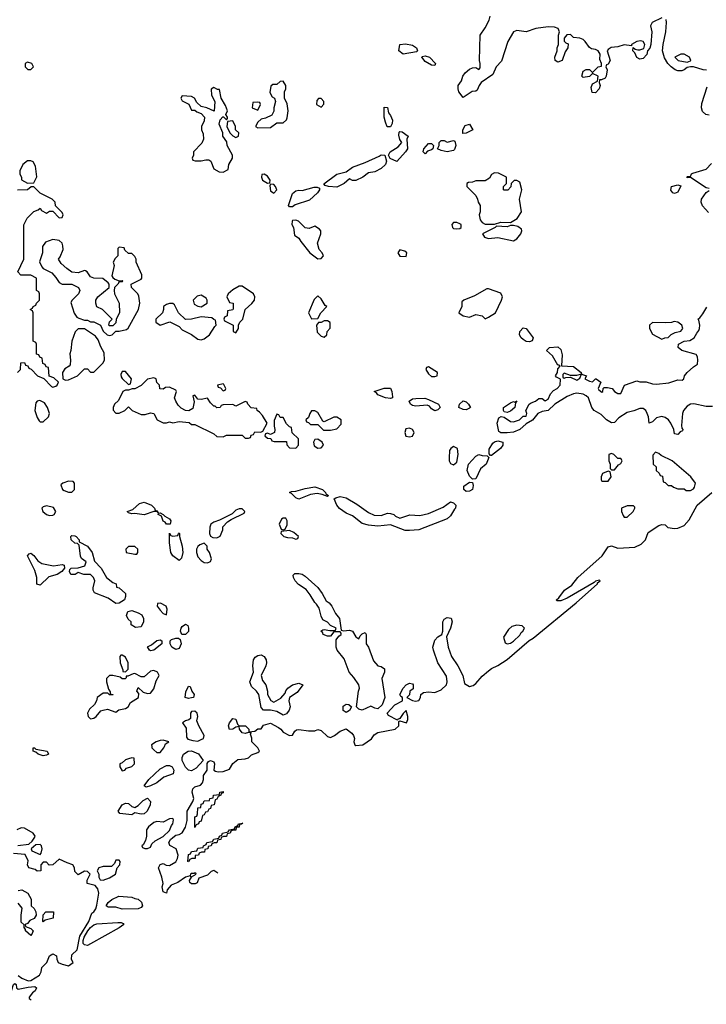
# Model space of a CAD drawing. Header units: inches. Extents: x 2601682 to 2755810, y 449311 to 584050.
# Tile 303 of 505: x 2700160 to 2704511, y 478365 to 484608. Entities that reach past the tile are written whole.
import ezdxf

# ---------------------------------------------------------------- set-up
doc = ezdxf.new("R2010")
doc.units = ezdxf.units.IN
doc.header["$MEASUREMENT"] = 0
doc.layers.add('C7407', color=7, linetype='Continuous')
doc.layers.add('C7408', color=7, linetype='Continuous')

msp = doc.modelspace()

# ---------------------------------------------------------------- linework, layer by layer
at = {"layer": 'C7407', "color": 2}
for points, elevation in [([(2700310, 479941.2), (2700278, 479950), (2700263.1, 479963.1), (2700246, 479970), (2700246, 479990), (2700254, 479990), (2700262, 479982), (2700334, 479970), (2700342, 479950), (2700330, 479944)], 2), ([(2700870, 479928), (2700850, 479922), (2700830, 479914), (2700810, 479895.3), (2700794, 479890), (2700794, 479870), (2700810, 479844.7), (2700826, 479850), (2700838, 479862), (2700870, 479872), (2700888, 479890), (2700886, 479926)], 6), ([(2701250, 479845.2), (2701229.2, 479849.2), (2701210, 479868), (2701189.4, 479910), (2701189.5, 479930), (2701199.3, 479950), (2701228.7, 479970), (2701250, 479972.4), (2701293.4, 479953.4), (2701322, 479910), (2701278, 479862)], 2), ([(2700962, 479742), (2700948, 479750), (2700979, 479790), (2701050, 479857.3), (2701090, 479878), (2701110, 479878), (2701126, 479870), (2701136, 479850), (2701133, 479827), (2701074.4, 479805.6), (2701030, 479769.3), (2700990, 479749)], 2), ([(2701270, 479486), (2701270, 479554), (2701282, 479558), (2701287.3, 479572.7), (2701290, 479611), (2701308, 479612), (2701310, 479634), (2701322, 479638), (2701330, 479654), (2701362, 479658), (2701366, 479670), (2701386, 479674), (2701388, 479690), (2701426, 479694), (2701428, 479710), (2701450, 479714), (2701450, 479706), (2701438, 479702), (2701434, 479690), (2701418, 479682), (2701410, 479666), (2701398, 479662), (2701392, 479630), (2701374, 479626), (2701370, 479606), (2701358, 479602), (2701350, 479586), (2701338, 479582), (2701330, 479566), (2701318, 479562), (2701310, 479526), (2701298, 479522), (2701294, 479510), (2701278, 479502)], -2), ([(2700930, 479569.6), (2700890, 479578), (2700870, 479566.6), (2700794.6, 479574.6), (2700784, 479590), (2700809.3, 479630), (2700830, 479640.7), (2700850, 479638), (2700870, 479618), (2700890, 479612), (2700910, 479624.7), (2700943.2, 479656.8), (2700970, 479671), (2700990, 479651.3), (2700987.7, 479630), (2700967.3, 479590), (2700950, 479572.7)], 2), ([(2701130, 479542), (2701110, 479541.2), (2701070, 479519), (2701030, 479524), (2701010, 479517.2), (2700976, 479490), (2700964.7, 479470), (2700964.7, 479430), (2700956.9, 479403.1), (2700943.6, 479376.4), (2700934, 479370), (2700938, 479358), (2700952.7, 479352.7), (2700970, 479352), (2700990, 479362), (2700998, 479382), (2701018, 479402), (2701070, 479428.2), (2701110, 479466), (2701122, 479498), (2701131.3, 479510), (2701134.8, 479534.8)], 6), ([(2701230, 479268), (2701226, 479270), (2701230, 479314), (2701242, 479318), (2701250, 479334), (2701282, 479338), (2701290, 479354), (2701322, 479358), (2701326, 479370), (2701342, 479378), (2701346, 479390), (2701382, 479398), (2701390, 479412), (2701422, 479418), (2701426, 479430), (2701442, 479438), (2701446, 479450), (2701482, 479458), (2701490, 479472), (2701522, 479478), (2701526, 479490), (2701542, 479498), (2701546, 479510), (2701574, 479514), (2701566, 479506), (2701554, 479506), (2701550, 479488.7), (2701532.7, 479487.3), (2701530, 479469), (2701511.6, 479468.4), (2701498, 479462), (2701494, 479450), (2701474, 479446), (2701470, 479428.7), (2701452, 479428), (2701438, 479422), (2701434, 479410), (2701414, 479406), (2701410, 479388.7), (2701392, 479388), (2701378, 479382), (2701374, 479370), (2701354, 479366), (2701352, 479350), (2701332.7, 479347.3), (2701331.3, 479330), (2701311.6, 479328.4), (2701298, 479322), (2701294, 479310), (2701272.7, 479307.3), (2701271.3, 479290), (2701251.6, 479288.4), (2701238, 479282)], -2), ([(2700290, 479378), (2700263.6, 479376.4), (2700234, 479350), (2700238, 479338), (2700290, 479314), (2700296.4, 479323.6), (2700302, 479350), (2700298, 479370)], 6), ([(2700790, 479278), (2700770, 479278), (2700762, 479258), (2700742, 479238), (2700690, 479239), (2700662, 479230), (2700652, 479210), (2700662, 479190), (2700662, 479170), (2700670, 479154), (2700690, 479152), (2700730, 479166), (2700768, 479190), (2700778, 479230), (2700795.3, 479250), (2700798, 479270)], 6), ([(2700810, 478968.4), (2700770, 478981.6), (2700721.4, 478981.4), (2700708.3, 478990), (2700720.5, 479010), (2700745.1, 479030), (2700789, 479050), (2700870, 479044.9), (2700890, 479034.9), (2700912, 479032), (2700933.1, 479013.1), (2700939.3, 478990), (2700930, 478978), (2700910, 478969.7)], 2), ([(2700310, 478888), (2700306, 478890), (2700308.4, 478931.6), (2700326, 478950), (2700374, 478950), (2700372, 478910), (2700322, 478898)], 6), ([(2700590, 478738), (2700570, 478740.9), (2700562.5, 478750), (2700563, 478770), (2700568.6, 478790), (2700592.3, 478830), (2700610, 478852.3), (2700630, 478868.4), (2700650, 478874.4), (2700783.1, 478883.1), (2700802.5, 478882.5), (2700816.7, 478876.7), (2700820.7, 478870), (2700790.6, 478850), (2700610, 478748.2)], 2)]:
    msp.add_lwpolyline(points, close=True, dxfattribs=dict(at, elevation=elevation))
for points, elevation in [([(2700997, 480000), (2700998, 479990), (2701010, 479978), (2701030, 479962), (2701050, 479962), (2701074, 479990), (2701077.9, 480000)], 6), ([(2701416.7, 479196.7), (2701390, 479212.7), (2701372.7, 479207.3), (2701350, 479184), (2701295.3, 479164.7), (2701284.7, 479135.3), (2701272, 479128), (2701248.9, 479128.9), (2701238, 479138), (2701235.3, 479150), (2701248, 479170), (2701242, 479178), (2701250, 479172), (2701278, 479190), (2701276.4, 479196.4), (2701270, 479198), (2701266.4, 479193.6), (2701250, 479194), (2701242.8, 479190), (2701239.8, 479180.2), (2701212, 479170), (2701162, 479138), (2701119.9, 479120.1), (2701094.8, 479090), (2701090, 479069), (2701070, 479078), (2701063.6, 479110), (2701069.5, 479130), (2701061.6, 479170), (2701039, 479230), (2701050, 479251.3), (2701070, 479258), (2701087.5, 479247.5), (2701110, 479245.3), (2701150, 479268.8), (2701160.5, 479290), (2701163.6, 479310), (2701151.6, 479350), (2701111.7, 479371.7), (2701106.3, 479390), (2701115.4, 479410), (2701130, 479422.8), (2701150, 479437.6), (2701170, 479441.6), (2701190, 479453), (2701210, 479488), (2701221.8, 479530), (2701221.2, 479590), (2701258.4, 479650), (2701263.1, 479670), (2701252.3, 479710), (2701258, 479730), (2701270, 479744), (2701305.6, 479754.4), (2701319, 479770), (2701325.2, 479790), (2701325.2, 479814.8), (2701348.7, 479850), (2701348, 479892), (2701356.4, 479903.6), (2701370, 479911.3), (2701390, 479902), (2701394.8, 479890), (2701391.3, 479850), (2701402, 479842), (2701418, 479838), (2701450, 479841.3), (2701490, 479854.8), (2701510, 479890.8), (2701542.3, 479917.7), (2701590, 479921.1), (2701610, 479927.2), (2701630, 479946.7), (2701670, 479960.3), (2701680.5, 479970), (2701670, 479991.6), (2701661.8, 480000)], 2), ([(2700148.9, 479371.1), (2700219, 479381), (2700240.4, 479399.6), (2700256.4, 479423.6), (2700258, 479430), (2700246, 479450), (2700190, 479482), (2700170, 479484), (2700142, 479470)], 6), ([(2700150, 478546.4), (2700174, 478530), (2700213.7, 478513.7), (2700230, 478514.6), (2700285.1, 478550), (2700295.4, 478570), (2700301.4, 478598.6), (2700332.3, 478630), (2700350, 478672), (2700370, 478684.7), (2700393, 478673), (2700394.8, 478650), (2700404.9, 478630), (2700430, 478618.7), (2700470, 478607.7), (2700499, 478630), (2700489.5, 478649.5), (2700490, 478678), (2700524.5, 478710), (2700542.3, 478797.7), (2700599.1, 478890), (2700617.2, 478942.8), (2700630, 478952), (2700642, 478970), (2700650, 478994), (2700662, 479070), (2700656.4, 479096.4), (2700638, 479118), (2700588, 479130), (2700588.4, 479151.6), (2700606, 479190), (2700590, 479206), (2700570, 479208), (2700530, 479186), (2700510, 479206), (2700508, 479230), (2700498, 479250), (2700461.2, 479261.2), (2700410, 479286), (2700370, 479248.7), (2700348, 479248), (2700330, 479266), (2700310, 479266), (2700294, 479250), (2700294, 479210), (2700271.3, 479208.7), (2700259, 479219), (2700218, 479230), (2700209.2, 479250), (2700214.6, 479274.6), (2700194.6, 479314.6), (2700120.4, 479320.4)], 6), ([(2700150, 479086), (2700174, 479090), (2700212, 479070), (2700232, 479032), (2700232, 478990), (2700251.3, 478971.3), (2700262, 478950), (2700264.7, 478930), (2700251, 478909), (2700224.5, 478895.5), (2700210, 478878), (2700194, 478870), (2700198, 478858), (2700230, 478844.7), (2700244.7, 478830), (2700238, 478810), (2700230, 478802), (2700198, 478830), (2700198, 478838), (2700188, 478852), (2700188, 478868), (2700170, 478886), (2700168.7, 478930), (2700175.3, 478975.3), (2700150, 479006)], 6), ([(2700000, 478364.7), (2700019.4, 478380.6), (2700050, 478420.3), (2700090, 478434), (2700107.6, 478450), (2700120.7, 478490), (2700130, 478495.6), (2700138.4, 478490), (2700140.5, 478470), (2700150, 478461.6), (2700214.1, 478474.1), (2700256.7, 478476.7), (2700266, 478470), (2700259.1, 478450), (2700242.5, 478437.5), (2700220.7, 478410), (2700221.4, 478401.4), (2700233.5, 478393.5)], 2)]:
    msp.add_lwpolyline(points, dxfattribs=dict(at, elevation=elevation))
at = {"layer": 'C7408', "color": 2}
for points, elevation in [([(2704230, 484619.7), (2704167, 484590), (2704157, 484570), (2704165.7, 484530), (2704159.1, 484450), (2704152.4, 484427.6), (2704138.8, 484410), (2704133.2, 484386.8), (2704110, 484361.2), (2704090, 484358), (2704070, 484369), (2704058, 484398), (2704045.2, 484410), (2704047.3, 484432.7), (2704060.7, 484420.7), (2704077.3, 484417.3), (2704090, 484416.3), (2704115.1, 484424.9), (2704120.9, 484450), (2704110, 484469), (2704094.2, 484474.2), (2704070, 484469.3), (2704038, 484450), (2704036.9, 484443.1), (2703990, 484449.6), (2703950, 484435.1), (2703908.5, 484431.5), (2703890, 484419), (2703882.8, 484410), (2703902, 484350), (2703890, 484326), (2703878, 484322), (2703874, 484310), (2703882, 484290), (2703876, 484250), (2703870, 484238), (2703846, 484226), (2703834, 484226), (2703832, 484210), (2703838, 484190), (2703831.3, 484170), (2703810, 484144), (2703787.2, 484147.2), (2703782, 484178), (2703790, 484202), (2703822, 484218), (2703826, 484250), (2703790, 484266), (2703770, 484248), (2703730, 484242), (2703722, 484250), (2703730, 484282), (2703750, 484291.3), (2703771.3, 484291.3), (2703790, 484274), (2703826, 484310), (2703846, 484314), (2703848, 484330), (2703836.4, 484356.4), (2703839, 484390), (2703825.2, 484410), (2703810, 484418.4), (2703783.3, 484423.3), (2703771.4, 484431.4), (2703744.5, 484470), (2703730, 484481.6), (2703710, 484491.5), (2703670, 484496), (2703650, 484513.3), (2703627, 484513), (2703611, 484490), (2703611.3, 484471.3), (2703621, 484461), (2703635.3, 484455.3), (2703634, 484430), (2703615.9, 484404.1), (2703597.3, 484350), (2703570, 484338), (2703553.2, 484350), (2703552.3, 484370), (2703565.2, 484410), (2703565.2, 484430), (2703575.3, 484450), (2703575.1, 484510), (2703580.5, 484530), (2703571.8, 484551.8), (2703550, 484561), (2703510, 484562.7), (2703430, 484552.3), (2703370, 484531.5), (2703310, 484539.5), (2703288.9, 484531.1), (2703254.4, 484470), (2703214.3, 484345.7), (2703179.1, 484310), (2703158.6, 484261.4), (2703084.7, 484210), (2703071.3, 484190), (2703059.8, 484160.2), (2703050, 484154), (2703028, 484152), (2702970, 484114), (2702943.7, 484150), (2702938, 484170), (2702939, 484190), (2702959.5, 484220.5), (2702969.2, 484250), (2702983.7, 484270), (2703010, 484293.4), (2703030, 484302.8), (2703050, 484304.7), (2703070, 484292), (2703077.2, 484302.8), (2703079, 484330), (2703074, 484350), (2703077.2, 484510), (2703110, 484557.1), (2703134.4, 484605.6), (2703140.5, 484630)], 2), ([(2704512, 484288), (2704490.4, 484289.6), (2704430, 484309.3), (2704410, 484309.3), (2704390, 484305.2), (2704371, 484290), (2704355.4, 484284.6), (2704330, 484284), (2704313.2, 484290), (2704288.2, 484308.2), (2704266.6, 484330), (2704246.9, 484366.9), (2704233, 484410), (2704236.8, 484450), (2704255.6, 484530), (2704259.7, 484590), (2704256.9, 484610)], 2), ([(2704530, 484002), (2704507.5, 484007.5), (2704486, 484026), (2704480.5, 484050), (2704482.9, 484077.1), (2704516.9, 484183.1)], 2), ([(2704530, 483538), (2704510, 483542), (2704410, 483608), (2704390, 483606), (2704388, 483610), (2704390, 483614), (2704410, 483614), (2704418, 483630), (2704426, 483634), (2704510, 483661), (2704544.8, 483695.2)], 2), ([(2700146, 482370), (2700166, 482390), (2700167.3, 482432.7), (2700190, 482434), (2700198, 482418), (2700212.7, 482412.7), (2700218, 482398), (2700232.7, 482392.7), (2700274, 482350), (2700312.7, 482332.7), (2700362, 482282), (2700370, 482278), (2700390, 482284.7), (2700398, 482290), (2700406, 482310), (2700376.4, 482336.4), (2700347.3, 482347.3), (2700342, 482402), (2700327.3, 482407.3), (2700322, 482422), (2700307.3, 482427.3), (2700302, 482462), (2700287.3, 482467.3), (2700282, 482482), (2700267.3, 482487.3), (2700266, 482550), (2700262, 482562), (2700246, 482570), (2700246, 482750), (2700242, 482762), (2700226, 482770), (2700242, 482778), (2700246, 482790), (2700262, 482798), (2700266, 482810), (2700286, 482830), (2700286, 482870), (2700282, 482882), (2700266, 482890), (2700266, 482970), (2700230, 482988), (2700168.4, 482988.4), (2700148, 483010), (2700186, 483090), (2700187.3, 483307.3), (2700208, 483350), (2700250, 483392), (2700278, 483402), (2700290, 483412), (2700298, 483398), (2700330, 483382), (2700350, 483394), (2700370, 483394), (2700410, 483352), (2700430, 483354), (2700435.3, 483370), (2700430, 483386), (2700387.3, 483427.3), (2700386, 483450), (2700366, 483470), (2700290, 483508.7), (2700250, 483548), (2700232.7, 483547.3), (2700210, 483528.7), (2700147.3, 483527.3)], 6), ([(2704525.6, 483385.6), (2704487.3, 483427.3), (2704478, 483450), (2704480.9, 483470), (2704510, 483512), (2704530, 483524.7)], 2), ([(2704550, 482155.1), (2704510, 482156.2), (2704431.9, 482171.9), (2704410, 482169.7), (2704390, 482158.3), (2704366.7, 482130), (2704360.9, 482110), (2704354.8, 482034.8), (2704356.9, 482016.9), (2704362, 482010), (2704359.6, 482000.4), (2704345.4, 481994.6), (2704330, 481978), (2704310, 481982), (2704305.2, 482010), (2704286.6, 482050), (2704271.4, 482071.4), (2704250, 482086), (2704229.1, 482090.9), (2704195.6, 482084.4), (2704170, 482057.2), (2704150, 482048.7), (2704144.7, 482090), (2704136.9, 482110), (2704128, 482130), (2704110, 482143.5), (2704090, 482142), (2704052.6, 482127.4), (2704010, 482118.2), (2703957.1, 482082.9), (2703930, 482053.2), (2703910, 482052.3), (2703878, 482070), (2703844.8, 482104.8), (2703800.9, 482130), (2703785.1, 482150), (2703763.7, 482210), (2703750, 482223.7), (2703730, 482232.7), (2703690, 482239.3), (2703670, 482236), (2703630, 482218.4), (2703550.3, 482169.7), (2703510, 482129.3), (2703470, 482123.6), (2703442.8, 482110), (2703410.4, 482069.6), (2703370, 482045.2), (2703330.3, 482009.7), (2703290, 481992.7), (2703250, 481988.7), (2703210, 481988.7), (2703196.5, 481996.5), (2703185.1, 482050), (2703196, 482084), (2703211.1, 482091.1), (2703230, 482088), (2703270, 482060.7), (2703290, 482057.3), (2703328, 482070), (2703350, 482094), (2703370, 482094), (2703374, 482110), (2703368, 482130), (2703389.4, 482170.6), (2703400.5, 482179.5), (2703428.7, 482190), (2703450, 482206), (2703470, 482206), (2703490, 482192), (2703510, 482202), (2703523.7, 482236.3), (2703542.9, 482257.1), (2703565.2, 482270), (2703585.2, 482290), (2703588, 482328), (2703561.2, 482341.2), (2703555.3, 482350), (2703569.2, 482370), (2703570, 482394), (2703586, 482410), (2703578, 482418), (2703570, 482418), (2703537.2, 482477.2), (2703498, 482510), (2703518, 482530), (2703570, 482532.7), (2703590, 482516), (2703597.5, 482482.5), (2703594, 482414), (2703670, 482408), (2703718, 482370), (2703719.6, 482360.4), (2703687.7, 482352.3), (2703650, 482352.7), (2703610, 482366), (2703602, 482358), (2703602, 482342), (2703610, 482334), (2703620.2, 482339.8), (2703650, 482342), (2703690, 482322), (2703710, 482334), (2703720.4, 482359.6), (2703752, 482350), (2703742, 482330), (2703770, 482316), (2703790, 482312), (2703809, 482331), (2703814, 482330), (2703842, 482310), (2703826.8, 482270), (2703830, 482262), (2703850, 482246), (2703855.3, 482250), (2703858, 482270), (2703864, 482276), (2703884.5, 482275.5), (2703914, 482270), (2703930, 482250.8), (2703950, 482238), (2703970, 482238), (2703992.7, 482290), (2704070, 482318), (2704090, 482312), (2704130, 482311.3), (2704170, 482298.7), (2704196.5, 482296.5), (2704274.2, 482305.8), (2704330, 482324.9), (2704358, 482322), (2704369.3, 482330.7), (2704372.7, 482350), (2704389.6, 482370), (2704430, 482407.3), (2704455.5, 482424.5), (2704458.4, 482450), (2704454.7, 482470), (2704445.8, 482485.8), (2704356, 482510), (2704332, 482530), (2704334.5, 482550), (2704370, 482570.3), (2704407.2, 482572.8), (2704433.2, 482590), (2704450, 482621), (2704463.7, 482636.3), (2704467, 482650), (2704469.4, 482670), (2704463.1, 482703.1), (2704458, 482710), (2704470, 482718), (2704490, 482742.8), (2704514.3, 482785.7)], 2), ([(2701661.8, 480000), (2701632.3, 480030), (2701632.1, 480052.1), (2701623.1, 480076.9), (2701627.3, 480087.3), (2701610, 480089), (2701590, 480082.7), (2701570, 480085.2), (2701554, 480110), (2701550, 480126), (2701530, 480122), (2701510, 480108.7), (2701490, 480108), (2701484, 480130), (2701489, 480150), (2701510, 480178), (2701530, 480172), (2701541, 480141), (2701551.1, 480131.1), (2701590.6, 480130.6), (2701611.3, 480110), (2701612.7, 480092.7), (2701650, 480096), (2701670, 480111), (2701690, 480111.3), (2701706.2, 480133.8), (2701750, 480146.7), (2701799.9, 480119.9), (2701814.8, 480110), (2701830.8, 480090), (2701870, 480068.8), (2701890, 480071), (2701903.5, 480096.5), (2701914.2, 480105.8), (2701930, 480108.2), (2701990, 480098), (2702030, 480099.3), (2702050, 480106.3), (2702070, 480101.3), (2702110, 480063), (2702130, 480057.1), (2702156, 480070), (2702190, 480097), (2702230, 480110.4), (2702264.9, 480084.9), (2702276, 480070), (2702281, 480050), (2702277.3, 480030), (2702283.8, 480010), (2702290, 480006.3), (2702334, 480010), (2702390, 480047.3), (2702407.3, 480072.7), (2702430, 480088.4), (2702539, 480110), (2702562.7, 480130), (2702562, 480158), (2702570, 480162), (2702611.8, 480150), (2702619.6, 480170), (2702619.5, 480190), (2702610, 480228), (2702590, 480208.7), (2702570, 480178), (2702554, 480170), (2702554, 480166), (2702496.4, 480196.4), (2702488, 480210), (2702536.5, 480263.5), (2702586, 480290), (2702586, 480310), (2702576.4, 480316.4), (2702569, 480330), (2702589.2, 480370), (2702610, 480390.8), (2702630, 480401), (2702650, 480396), (2702653.4, 480390), (2702654, 480366), (2702632, 480350), (2702630, 480326), (2702614, 480310), (2702650, 480291.3), (2702667.7, 480287.7), (2702690, 480292), (2702699, 480310), (2702702, 480330), (2702718.6, 480341.4), (2702750, 480345.5), (2702790, 480342.8), (2702830, 480359.1), (2702864.5, 480390), (2702869.6, 480410), (2702865.4, 480445.4), (2702809.6, 480530), (2702781.6, 480610), (2702778.9, 480630), (2702790, 480673), (2702810, 480695.5), (2702835.3, 480710), (2702840.9, 480730), (2702842.4, 480790), (2702850, 480806.8), (2702870, 480817.1), (2702894, 480814), (2702900.5, 480790), (2702890.3, 480750), (2702864.5, 480695.5), (2702875.8, 480630), (2702895.8, 480570), (2702936.4, 480510), (2702967.3, 480450), (2702978, 480398), (2703010, 480380.3), (2703033.8, 480386.2), (2703050, 480398.3), (2703090, 480445), (2703130, 480478.9), (2703150, 480494.9), (2703190, 480512), (2703250, 480550.2), (2703388.9, 480671.1), (2703414.2, 480685.8), (2703687, 480910), (2703822, 481030), (2703822, 481038), (2703838, 481050), (2703834.6, 481054.6), (2703810, 481048), (2703801, 481039), (2703630, 480940.9), (2703590, 480922.7), (2703564, 480924), (2703562, 480930), (2703577.5, 480942.5), (2703611.6, 480990), (2703658.2, 481021.8), (2703697.7, 481070), (2703851.8, 481208.2), (2703890, 481265.5), (2703910, 481272), (2703950, 481256.9), (2704057.6, 481262.4), (2704098.2, 481281.8), (2704125.1, 481310), (2704142.9, 481357.1), (2704210, 481401), (2704230, 481406.8), (2704250, 481406), (2704267.4, 481387.4), (2704310, 481380.8), (2704330, 481383.6), (2704370, 481400.7), (2704403.1, 481436.9), (2704452.4, 481530), (2704545.1, 481610)], 2), ([(2701077.9, 480000), (2701084, 480016), (2701106, 480030), (2701070, 480039), (2701050, 480037), (2701026, 480030), (2700996, 480010), (2700997, 480000)], 6)]:
    msp.add_lwpolyline(points, dxfattribs=dict(at, elevation=elevation))
for points, elevation in [([(2702590, 484389.2), (2702562, 484410), (2702570, 484451.3), (2702606, 484454), (2702650, 484446), (2702674.8, 484430), (2702682, 484410), (2702675.3, 484404.7)], 2), ([(2702790, 484318), (2702770, 484319), (2702730, 484342), (2702708.7, 484370), (2702710, 484374), (2702730, 484378), (2702758, 484370), (2702796, 484330)], 2), ([(2704370, 484389.3), (2704350, 484389), (2704312, 484370), (2704332, 484350), (2704390, 484339.1), (2704410, 484346.8), (2704412.7, 484350), (2704405.2, 484370)], 2), ([(2700210, 484338), (2700194, 484330), (2700194, 484310), (2700212.7, 484292.7), (2700230, 484292), (2700248, 484310), (2700238, 484330)], 6), ([(2701390, 484178), (2701372.7, 484167.3), (2701376, 484130), (2701396, 484090), (2701392, 484028), (2701346, 484050), (2701310, 484058), (2701282, 484082), (2701268, 484110), (2701250, 484122), (2701190, 484126), (2701182, 484110), (2701190, 484094), (2701232.7, 484072.7), (2701250, 484034), (2701270, 484034), (2701283.6, 484023.6), (2701310, 484014), (2701331.3, 483990), (2701330, 483966), (2701312, 483930), (2701312, 483910), (2701323.6, 483883.6), (2701324.7, 483850), (2701315.3, 483824.7), (2701262, 483770), (2701262, 483750), (2701254, 483730), (2701258, 483718), (2701272.7, 483712.7), (2701310, 483712), (2701340.2, 483719.8), (2701358.8, 483718.8), (2701371.3, 483711.3), (2701390, 483662), (2701423.6, 483643.6), (2701450, 483642), (2701482, 483658), (2701486, 483690), (2701508, 483730), (2701508.7, 483750), (2701474, 483810), (2701473.6, 483833.6), (2701448, 483870), (2701448, 483890), (2701425.2, 483945.2), (2701430, 483974), (2701448, 483992), (2701452.7, 483992.7), (2701470, 483974), (2701478, 483982), (2701478, 483990), (2701467.3, 484007.3), (2701478, 484030), (2701464.7, 484064.7), (2701438, 484110), (2701426, 484166), (2701414, 484166)], 6), ([(2701830, 484218), (2701810, 484215.3), (2701790, 484198), (2701763.6, 484196.4), (2701752.7, 484187.3), (2701745.4, 484145.4), (2701759.6, 484119.6), (2701774, 484110), (2701782, 484090), (2701771.3, 484050), (2701771.6, 484028.4), (2701758, 484002), (2701716.9, 483983.1), (2701690, 483978), (2701670, 483958), (2701654, 483930), (2701670, 483922), (2701750, 483924.7), (2701790, 483954), (2701830, 483954), (2701850, 483974), (2701854.6, 483985.4), (2701862, 484030), (2701854.6, 484074.6), (2701838, 484110), (2701838, 484150), (2701846, 484170), (2701846, 484190)], 6), ([(2702070, 484108), (2702052.7, 484107.3), (2702043.6, 484096.4), (2702042, 484070), (2702070, 484054), (2702087.3, 484072.7), (2702088, 484090)], 6), ([(2701670, 484086), (2701638, 484082), (2701634, 484050), (2701670, 484034), (2701686, 484070), (2701682, 484082)], 6), ([(2702510, 483929), (2702489.4, 483929.4), (2702478, 483958), (2702469.6, 483990), (2702470, 484054), (2702490, 484051.3), (2702496.8, 484016.8), (2702510, 484001), (2702522, 483970), (2702521, 483950)], 2), ([(2701510, 483966), (2701478, 483962), (2701472, 483930), (2701492, 483890), (2701510, 483872), (2701530, 483862), (2701546, 483870), (2701548, 483890), (2701528.7, 483908.7), (2701528, 483930)], 6), ([(2702967.3, 483887.3), (2702968, 483910), (2702982.7, 483937.3), (2703010, 483944.7), (2703031.3, 483910), (2702990, 483888)], 2), ([(2702550, 483709), (2702508, 483728), (2702498, 483750), (2702508, 483770), (2702559.1, 483800.9), (2702582, 483830), (2702570, 483848), (2702563.2, 483876.8), (2702565.6, 483894.4), (2702570, 483898), (2702584, 483896), (2702622, 483870), (2702614, 483850), (2702618, 483790), (2702606, 483770)], 2), ([(2702730, 483758), (2702718, 483770), (2702722, 483790), (2702750, 483822), (2702770, 483822), (2702782, 483810), (2702778, 483790), (2702770, 483782), (2702744.7, 483775.3)], 2), ([(2702870, 483769.4), (2702830, 483779), (2702808, 483790), (2702818, 483810), (2702818, 483830), (2702830, 483842), (2702850, 483842), (2702870, 483832), (2702910, 483842), (2702918, 483838), (2702924.7, 483810), (2702915.3, 483784.7), (2702910, 483778)], 2), ([(2702270, 483589), (2702250, 483599), (2702216, 483570), (2702170, 483547), (2702118, 483550), (2702096.4, 483556.4), (2702088, 483568), (2702170, 483627.7), (2702230, 483642.8), (2702270, 483672), (2702350, 483702.8), (2702438.4, 483741.6), (2702450, 483750.8), (2702474, 483750), (2702484.7, 483710), (2702478.8, 483690), (2702450, 483665.1), (2702410, 483643), (2702370, 483638), (2702334, 483610), (2702290, 483589.2)], 2), ([(2700230, 483714), (2700210, 483714), (2700181, 483690), (2700162, 483650), (2700162, 483630), (2700172, 483608), (2700172, 483592), (2700210, 483572), (2700250, 483574), (2700269, 483611), (2700260.2, 483680.2), (2700246, 483706)], 6), ([(2701710, 483628), (2701694, 483626), (2701692, 483610), (2701698, 483590), (2701730, 483572), (2701746, 483574), (2701748, 483590), (2701730, 483615.3)], 6), ([(2703170, 483638), (2703150, 483626), (2703136.9, 483603.1), (2703110, 483586), (2703050, 483586), (2703030, 483578), (2703003.6, 483576.4), (2702994, 483570), (2702994, 483550), (2703050, 483494), (2703062, 483470), (2703064.7, 483450), (2703078, 483430), (2703078, 483390), (2703071.3, 483370), (2703078, 483338), (2703090, 483322), (2703110, 483311.3), (2703170, 483311.3), (2703210, 483324.7), (2703270, 483322), (2703313.2, 483346.8), (2703339, 483390), (2703328, 483470), (2703342, 483530), (2703330, 483578), (2703310, 483588), (2703292.7, 483587.3), (2703274, 483570), (2703271.6, 483548.4), (2703252.7, 483527.3), (2703230, 483528), (2703226, 483530), (2703226, 483550), (2703246, 483570), (2703246, 483610), (2703194.6, 483634.6)], 6), ([(2701750, 483566), (2701744.7, 483555.3), (2701750, 483522), (2701770, 483507.7), (2701788.7, 483530), (2701782, 483550), (2701770, 483562)], 6), ([(2701890, 483420.9), (2701870, 483421.2), (2701862.7, 483430), (2701890, 483506), (2701910, 483522.8), (2701930, 483527.3), (2701950, 483525.5), (2702026.4, 483546.4), (2702046, 483546), (2702059.8, 483539.8), (2702061, 483530), (2702046.8, 483510), (2701997.2, 483462.8), (2701904.9, 483435.1)], 2), ([(2704310, 483506), (2704298, 483510), (2704286, 483526), (2704289.5, 483550.5), (2704330, 483561), (2704350, 483554), (2704330, 483515.3)], 2), ([(2701910, 483337.2), (2701890, 483334), (2701886, 483330), (2701884.9, 483310), (2701896, 483290), (2701902, 483242), (2701930, 483222), (2701941, 483201), (2701998, 483130), (2702050, 483092), (2702070, 483094), (2702086, 483110), (2702078, 483130), (2702059, 483150), (2702048, 483190), (2702068, 483250), (2702068, 483270), (2702060.4, 483280.4), (2702030, 483298), (2701995.3, 483284.7), (2701970, 483288.7), (2701928, 483330)], 6), ([(2702930, 483322), (2702910, 483322), (2702898, 483310), (2702902, 483290), (2702910, 483284.7), (2702930, 483281), (2702950, 483284.7), (2702958, 483290), (2702958, 483310), (2702950, 483314)], 6), ([(2703290, 483302), (2703270, 483302), (2703250, 483295.3), (2703182, 483298), (2703174, 483290), (2703092, 483250), (2703104.7, 483230), (2703130, 483221), (2703190, 483227.3), (2703290, 483206), (2703310, 483218), (2703335.3, 483250), (2703342, 483270), (2703339, 483279), (2703317.2, 483297.2)], 6), ([(2700370, 483214), (2700322.8, 483197.2), (2700304.7, 483170), (2700304.7, 483130), (2700286.8, 483073.2), (2700300.7, 483040.7), (2700310, 483031.3), (2700363.6, 483003.6), (2700390, 482974), (2700410, 482942), (2700430, 482932), (2700491.6, 482931.6), (2700534, 482910), (2700542, 482890), (2700532, 482870), (2700492, 482830), (2700485.4, 482814.6), (2700506.4, 482746.4), (2700522.8, 482722.8), (2700535.3, 482715.3), (2700570, 482702), (2700590, 482702), (2700610, 482692), (2700630, 482692), (2700671.6, 482671.6), (2700690, 482634), (2700714, 482610), (2700730, 482604.7), (2700746, 482610), (2700770, 482634), (2700790, 482632), (2700836.4, 482643.6), (2700848.7, 482651.3), (2700914, 482770), (2700921.2, 482810), (2700915.5, 482855.5), (2700908.7, 482870), (2700868, 482910), (2700866, 482930), (2700930, 482962), (2700935.3, 482970), (2700935.3, 482990), (2700898, 483070), (2700898, 483090), (2700890, 483106), (2700870, 483126), (2700850, 483126), (2700827.3, 483147.3), (2700822, 483162), (2700790, 483166), (2700782, 483158), (2700782, 483110), (2700765.4, 483094.6), (2700752, 483070), (2700758, 483050), (2700744.7, 482984.7), (2700750, 482974), (2700763.6, 482963.6), (2700790, 482952), (2700810, 482954), (2700814, 482950), (2700810, 482946), (2700790, 482946), (2700782, 482930), (2700762, 482910), (2700758, 482890), (2700761, 482870), (2700791.3, 482810), (2700792, 482750), (2700772, 482710), (2700770, 482686), (2700750, 482666), (2700730, 482666), (2700726, 482670), (2700728.4, 482691.6), (2700746, 482710), (2700686, 482770), (2700650, 482788), (2700642, 482810), (2700642, 482830), (2700655.3, 482850), (2700728, 482910), (2700728, 482930), (2700720.4, 482940.4), (2700687.3, 482967.3), (2700630, 482968), (2700610, 482978), (2700588.4, 483008.4), (2700576.4, 483016.4), (2700570, 483018), (2700530, 483002), (2700490, 483008), (2700458, 483030), (2700423.1, 483063.1), (2700406, 483090), (2700416.4, 483103.6), (2700435.3, 483150), (2700434.6, 483174.6), (2700428.7, 483190), (2700410, 483208.7)], 6), ([(2702570, 483148.7), (2702556, 483130), (2702570, 483107.7), (2702610, 483106.8), (2702613.2, 483130), (2702600.2, 483140.2)], 6), ([(2701310, 482861.2), (2701285.2, 482854.8), (2701258.8, 482830), (2701264.9, 482804.9), (2701290, 482790.8), (2701310, 482786.8), (2701348, 482810), (2701348.7, 482830), (2701342, 482842)], 6), ([(2701570, 482918), (2701550, 482918), (2701510, 482895.3), (2701482, 482870), (2701472, 482850), (2701490, 482814), (2701514, 482810), (2701512.7, 482772.7), (2701510, 482768), (2701478, 482762), (2701474, 482730), (2701458, 482722), (2701454, 482710), (2701458, 482698), (2701514, 482670), (2701514, 482630), (2701530, 482622), (2701546, 482650), (2701546, 482670), (2701555.3, 482690), (2701574, 482710), (2701589.1, 482770.9), (2701632.3, 482807.7), (2701649.2, 482830), (2701649.3, 482850), (2701641.2, 482870)], 6), ([(2703130, 482902), (2703119.6, 482900.4), (2703042.8, 482857.2), (2702974, 482830), (2702962, 482818), (2702962, 482790), (2702942, 482750), (2702971.1, 482731.1), (2703010, 482722.8), (2703050, 482738.8), (2703090.7, 482730.7), (2703110, 482712), (2703130, 482722), (2703175.3, 482750), (2703214, 482830), (2703219, 482850), (2703210, 482874)], 6), ([(2701130, 482808), (2701110, 482808), (2701090, 482802), (2701072, 482790), (2701072, 482770), (2701064.7, 482750), (2701022, 482710), (2701022, 482690), (2701050, 482672), (2701111.6, 482691.6), (2701170, 482662), (2701190, 482642), (2701250, 482611), (2701290, 482582.8), (2701310, 482578.8), (2701330, 482584), (2701362, 482610), (2701396.4, 482663.6), (2701406, 482670), (2701402, 482702), (2701390, 482706), (2701378, 482718), (2701310, 482724), (2701250, 482708.7), (2701210, 482708), (2701166, 482750), (2701140.4, 482800.4)], 6), ([(2702050, 482858), (2702026.8, 482833.2), (2701991.3, 482750), (2702010, 482712), (2702050, 482714), (2702068, 482750), (2702106, 482790), (2702096.4, 482796.4), (2702070, 482838)], 6), ([(2702110, 482698), (2702090, 482698), (2702070, 482688), (2702052.7, 482687.3), (2702042, 482670), (2702046, 482626), (2702070, 482602), (2702090, 482594), (2702106, 482610), (2702108.7, 482631.3), (2702127.3, 482652.7), (2702127.3, 482687.3)], 6), ([(2704306.4, 482693.6), (2704290, 482688), (2704250, 482686), (2704170, 482688), (2704152, 482670), (2704152, 482650), (2704170, 482614), (2704230, 482582), (2704248.4, 482591.6), (2704270, 482592), (2704288.7, 482611.3), (2704314.6, 482625.4), (2704350, 482632), (2704362, 482650), (2704356, 482670), (2704330, 482689)], 6), ([(2700570, 482648), (2700530, 482648), (2700511.1, 482628.9), (2700491.3, 482570), (2700484.7, 482510), (2700478, 482490), (2700482, 482450), (2700479.6, 482420.4), (2700474, 482410), (2700445.4, 482394.6), (2700432, 482370), (2700434, 482330), (2700450, 482322), (2700470, 482324.7), (2700526, 482350), (2700570, 482394), (2700590, 482394), (2700610, 482374), (2700630, 482374), (2700688, 482430), (2700698, 482450), (2700696.4, 482496.4), (2700674.6, 482534.6), (2700658, 482578), (2700640.4, 482600.4)], 6), ([(2703390, 482565.1), (2703370, 482567.6), (2703350, 482579.5), (2703338, 482590), (2703326.6, 482610), (2703329.3, 482630), (2703350, 482654), (2703370, 482650.8), (2703414.8, 482590), (2703407.3, 482572.7)], 2), ([(2700830, 482378), (2700810, 482378), (2700802, 482358), (2700803.5, 482343.5), (2700810, 482332), (2700850, 482294), (2700862, 482298), (2700868, 482330)], 6), ([(2702750, 482406), (2702738, 482402), (2702734, 482390), (2702750, 482362), (2702770, 482344.7), (2702790, 482344.7), (2702806, 482350), (2702808, 482370)], 6), ([(2701010, 482338), (2700970, 482328), (2700930, 482288), (2700890, 482268), (2700872.7, 482267.3), (2700850, 482258), (2700830, 482258), (2700814, 482250), (2700786, 482194), (2700762, 482170), (2700752, 482150), (2700752.7, 482132.7), (2700770, 482114), (2700790, 482114), (2700826, 482130), (2700850, 482154), (2700874, 482130), (2700930, 482104.7), (2700954.6, 482105.4), (2700990, 482116), (2701010, 482111.3), (2701031.3, 482070), (2701070, 482051), (2701090, 482051), (2701110, 482058), (2701130, 482052), (2701170, 482061), (2701234.8, 482054.8), (2701250, 482042), (2701270, 482042), (2701390, 481982), (2701410, 481964.7), (2701450, 481962), (2701470, 481974), (2701570, 481974), (2701590, 481954), (2701610, 481954), (2701622, 481958), (2701627.3, 481972.7), (2701642, 481978), (2701650, 481994), (2701687.3, 481992.7), (2701702, 481998), (2701728, 482050), (2701698, 482098), (2701680.4, 482120.4), (2701666, 482130), (2701662, 482142), (2701627.3, 482147.3), (2701606, 482170), (2701602, 482182), (2701590, 482186), (2701530, 482158), (2701510, 482168), (2701450, 482166), (2701438, 482162), (2701431.6, 482148.4), (2701410, 482146), (2701398, 482158), (2701390, 482158), (2701370, 482178), (2701350, 482208), (2701310, 482199), (2701290, 482202), (2701270, 482228), (2701258, 482222), (2701265.5, 482185.5), (2701256.7, 482143.3), (2701232.7, 482127.3), (2701210, 482129.4), (2701184.2, 482144.2), (2701163.9, 482163.9), (2701148.7, 482190), (2701142, 482210), (2701154, 482250), (2701150, 482258), (2701110, 482278), (2701083.6, 482276.4), (2701070, 482266), (2701047.3, 482267.3), (2701046, 482290), (2701028.4, 482308.4), (2701026, 482330)], 6), ([(2701450, 482298), (2701414, 482290), (2701418, 482278), (2701432.7, 482272.7), (2701450, 482254), (2701462, 482258), (2701466, 482270), (2701454.6, 482294.6)], 6), ([(2702510, 482205.2), (2702478, 482210), (2702428.7, 482230), (2702422, 482242), (2702406, 482250), (2702470, 482270.6), (2702510, 482270.6), (2702518.8, 482250), (2702523.6, 482216.4), (2702522, 482210)], 2), ([(2700287.1, 482192.9), (2700270, 482188.7), (2700262, 482178), (2700256.3, 482130), (2700270, 482084.7), (2700284.5, 482064.5), (2700290, 482058), (2700310, 482058), (2700342, 482090), (2700348.4, 482111.6), (2700337.2, 482150), (2700318, 482178)], 6), ([(2702790, 482128.3), (2702770, 482140.9), (2702757.2, 482157.2), (2702742.9, 482162.9), (2702670, 482156.9), (2702650, 482160.7), (2702636, 482170), (2702629.2, 482190), (2702650, 482203), (2702670, 482206.4), (2702727.5, 482207.5), (2702750, 482200.7), (2702814.8, 482170), (2702824, 482150), (2702810, 482133.2)], 2), ([(2702990, 482133.2), (2702970, 482136), (2702942, 482150), (2702948, 482170), (2702970, 482191.3), (2702990, 482184.7), (2703004.7, 482170), (2703016, 482150), (2703010, 482145.2)], 2), ([(2703250, 482117.2), (2703230, 482122), (2703225.2, 482130), (2703225.2, 482150), (2703270, 482178), (2703290, 482186), (2703298, 482182), (2703311, 482191), (2703301, 482179), (2703298.8, 482150), (2703270, 482125.2)], 2), ([(2702030, 482128), (2702010, 482128), (2701998, 482110), (2701990, 482086), (2701974, 482070), (2701978, 482058), (2701990, 482054), (2702002, 482042), (2702050, 482042), (2702086, 482006), (2702130, 482006), (2702170, 482014), (2702196.4, 482043.6), (2702198, 482070), (2702170, 482088.7), (2702150, 482088.7), (2702090, 482058), (2702082, 482062), (2702050, 482118)], 6), ([(2701790, 482106), (2701772.7, 482067.3), (2701772, 482030), (2701778, 482010), (2701774, 481990), (2701750, 481978), (2701730, 481986), (2701718, 481982), (2701714, 481970), (2701730, 481954), (2701752.7, 481952.7), (2701758, 481938), (2701772.7, 481932.7), (2701850, 481934), (2701852.7, 481912.7), (2701870, 481894), (2701910, 481892), (2701928, 481910), (2701928, 481950), (2701887.3, 481987.3), (2701882, 482022), (2701870, 482026), (2701850, 482046), (2701830, 482086), (2701810, 482086), (2701802, 482102)], 6), ([(2702630, 482017), (2702606.7, 482013.3), (2702600.5, 481990), (2702606.6, 481966.6), (2702630, 481962), (2702650, 481967.3), (2702660.9, 481990), (2702650, 482009)], 6), ([(2702050, 481948), (2702030, 481946), (2702022, 481930), (2702026, 481906), (2702050, 481892), (2702070, 481894), (2702086, 481910), (2702078, 481930)], 6), ([(2703144, 481844), (2703135.3, 481855.3), (2703134.6, 481885.4), (2703158, 481922), (2703170, 481932), (2703190, 481938), (2703222, 481930), (2703222.8, 481910), (2703206.8, 481890), (2703150, 481845.2)], 2), ([(2702910, 481902), (2702892, 481890), (2702884.7, 481875.3), (2702882, 481830), (2702882, 481810), (2702890, 481794), (2702910, 481784.7), (2702930, 481802), (2702939, 481850), (2702934, 481890)], 6), ([(2704190, 481866), (2704172.7, 481847.3), (2704174, 481790), (2704192.7, 481772.7), (2704194, 481750), (2704212.7, 481732.7), (2704218, 481718), (2704232.7, 481712.7), (2704238, 481678), (2704250, 481674), (2704270, 481654), (2704290, 481654), (2704303.6, 481643.6), (2704330, 481634), (2704370, 481634), (2704383.6, 481623.6), (2704410, 481622), (2704430, 481634), (2704436.4, 481643.6), (2704442, 481670), (2704414, 481710), (2704295.3, 481810), (2704224, 481844), (2704210, 481858)], 6), ([(2703030, 481694), (2703010, 481714), (2702996.2, 481750), (2703005.1, 481790), (2703050, 481841), (2703070, 481851.3), (2703090, 481844), (2703122, 481842), (2703132, 481832), (2703115.3, 481790), (2703080.9, 481759.1), (2703050, 481697.2)], 2), ([(2703910, 481858), (2703894, 481850), (2703894, 481810), (2703902, 481790), (2703902, 481762), (2703910, 481754), (2703930, 481754), (2703955.3, 481784.7), (2703970, 481794), (2703978, 481810), (2703970, 481826), (2703950, 481826), (2703926, 481850)], 6), ([(2703890, 481746), (2703854, 481730), (2703844.7, 481710), (2703844.7, 481690), (2703850, 481682), (2703890, 481682), (2703908, 481710), (2703902, 481742)], 6), ([(2700470, 481682), (2700434, 481670), (2700422, 481658), (2700432, 481630), (2700442, 481622), (2700470, 481611.3), (2700490, 481612), (2700508, 481630), (2700508, 481670), (2700499, 481679)], 6), ([(2702990, 481617.2), (2702974, 481630), (2702974, 481650), (2703010, 481676), (2703030, 481674), (2703034, 481654), (2703030, 481629.5), (2703010, 481618)], 2), ([(2702110, 481584), (2702077.5, 481597.5), (2702044.5, 481604.5), (2702003.4, 481596.6), (2701930, 481567.3), (2701910, 481577.2), (2701883.2, 481603.2), (2701869, 481611), (2701882.7, 481617.3), (2701910, 481618.8), (2701970, 481635.5), (2702030, 481645.5), (2702078.8, 481630), (2702098.8, 481610), (2702100.7, 481600.7), (2702118, 481590)], 2), ([(2702450, 481464), (2702490, 481478), (2702510, 481477.3), (2702530.5, 481470.5), (2702540.7, 481460.7), (2702570, 481447.3), (2702632.3, 481467.7), (2702695.3, 481464.7), (2702750, 481476.4), (2702843.8, 481516.2), (2702890, 481550.7), (2702910, 481544.7), (2702924.7, 481530), (2702922, 481510), (2702914.8, 481505.2), (2702890, 481462.7), (2702870, 481442.9), (2702690, 481373.6), (2702630, 481368.2), (2702602, 481370), (2702510, 481404.5), (2702430, 481397), (2702370, 481402.9), (2702330, 481412.7), (2702270, 481462), (2702230, 481478.4), (2702187.6, 481507.6), (2702169.7, 481530), (2702154, 481570), (2702162.9, 481577.1), (2702190, 481584.4), (2702230, 481575.5), (2702296.7, 481536.7), (2702370, 481482.8), (2702406.4, 481466.4)], 2), ([(2700330, 481526), (2700310, 481519), (2700301, 481510), (2700306.8, 481490), (2700330, 481470.8), (2700350, 481464), (2700370, 481466), (2700378, 481470), (2700388.7, 481490), (2700374.5, 481514.5)], 6), ([(2701038, 481482), (2701028.7, 481488.7), (2701010, 481489.2), (2700950, 481468.2), (2700890, 481477.2), (2700870, 481475.3), (2700850, 481482), (2700842, 481490), (2700877.5, 481502.5), (2700920.1, 481539.9), (2700950, 481547.7), (2700996, 481530), (2701014, 481510), (2701018, 481498), (2701030, 481494)], 2), ([(2701570, 481506), (2701550, 481506), (2701530, 481498), (2701506, 481474), (2701425.4, 481434.6), (2701390, 481422), (2701372, 481410), (2701364.7, 481390), (2701362, 481350), (2701370, 481334), (2701383.6, 481323.6), (2701410, 481322), (2701430, 481334), (2701447.3, 481372.7), (2701448.4, 481391.6), (2701476.4, 481423.6), (2701500.4, 481439.6), (2701582, 481478), (2701586, 481490)], 6), ([(2704050, 481526), (2704010, 481526), (2703974, 481510), (2703974, 481490), (2703983.6, 481463.6), (2703990, 481454), (2704010, 481454), (2704048, 481490), (2704058, 481510), (2704058, 481518)], 6), ([(2701110, 481408.7), (2701090, 481409), (2701082, 481422), (2701070, 481429.2), (2701059, 481459), (2701038, 481470), (2701040.4, 481479.6), (2701050, 481482), (2701070, 481471.3), (2701079.6, 481459.6), (2701110, 481442), (2701118, 481430), (2701114, 481410)], 2), ([(2701830, 481448), (2701819.6, 481440.4), (2701804.7, 481410), (2701818, 481378), (2701830, 481374), (2701842, 481378), (2701854.6, 481405.4), (2701855.3, 481430), (2701847.3, 481447.3)], 6), ([(2701870, 481368), (2701818, 481362), (2701814, 481350), (2701834, 481330), (2701856.4, 481323.6), (2701890, 481322), (2701910, 481314), (2701922, 481318), (2701926, 481330), (2701896.4, 481356.4)], 6), ([(2700770, 480906.6), (2700720.1, 480940.1), (2700634, 480974), (2700625.1, 480990), (2700625.4, 481005.4), (2700637.2, 481050), (2700629, 481070), (2700610, 481089), (2700566, 481090), (2700530, 481102), (2700512, 481090), (2700484, 481090), (2700475.3, 481110), (2700478, 481122), (2700486, 481130), (2700530, 481132), (2700574, 481146), (2700582, 481170), (2700552.1, 481192.1), (2700545.4, 481205.4), (2700536.5, 481276.5), (2700526.3, 481286.3), (2700510, 481289.5), (2700485.6, 481310), (2700483.7, 481330), (2700490, 481336.3), (2700510, 481335.5), (2700518.8, 481330), (2700536.3, 481310), (2700538, 481298), (2700590.4, 481270), (2700619.1, 481230), (2700634.8, 481174.8), (2700677.3, 481130), (2700710.4, 481070.4), (2700750, 481038.8), (2700772, 481030), (2700774, 481010), (2700790, 481004.7), (2700831.3, 480970), (2700831.3, 480950), (2700824.7, 480930), (2700790, 480909)], 2), ([(2701170, 481178), (2701130, 481208), (2701119, 481230), (2701109.4, 481290), (2701110, 481352), (2701118, 481338), (2701130, 481334), (2701162, 481338), (2701166, 481350), (2701170, 481354), (2701172, 481350), (2701172, 481330), (2701190.3, 481270.3), (2701193.7, 481230), (2701186, 481194)], 2), ([(2700890, 481268), (2700850, 481268), (2700832, 481250), (2700834, 481230), (2700890, 481218), (2700902, 481218), (2700908, 481230), (2700908, 481250)], 6), ([(2701330, 481288), (2701301, 481279), (2701290, 481268), (2701281, 481250), (2701281, 481230), (2701290, 481202), (2701310, 481178), (2701330, 481166), (2701350, 481164.7), (2701368.4, 481171.6), (2701375.3, 481190), (2701362, 481230), (2701348.7, 481250), (2701348, 481270)], 6), ([(2700374.5, 481145.5), (2700430, 481153), (2700442, 481150), (2700444.7, 481130), (2700426.8, 481110), (2700398, 481090), (2700345.3, 481074.7), (2700290, 481022.7), (2700269.5, 481029.5), (2700268, 481070), (2700256.2, 481116.2), (2700210, 481208.7), (2700219.3, 481220.7), (2700230, 481224.9), (2700250, 481210.5), (2700276.2, 481176.2), (2700299.9, 481159.9)], 2), ([(2702212.7, 480732.7), (2702250, 480736), (2702270, 480731.3), (2702290, 480694), (2702310, 480682), (2702318, 480702), (2702330, 480714), (2702350, 480722), (2702356, 480710), (2702356, 480650), (2702371, 480629), (2702401.6, 480541.6), (2702430, 480510.7), (2702450, 480507.3), (2702472.2, 480492.2), (2702472.4, 480470), (2702455.5, 480430), (2702474.8, 480310), (2702456.3, 480263.7), (2702430, 480238), (2702410, 480242), (2702384.7, 480255.3), (2702330, 480229), (2702310, 480235.3), (2702295.3, 480250), (2702306.6, 480350), (2702314, 480370), (2702309.3, 480390), (2702277.4, 480437.4), (2702249, 480470), (2702216.2, 480556.2), (2702172.7, 480610), (2702165.6, 480630), (2702165.2, 480674.8), (2702182, 480698), (2702198, 480710), (2702198, 480718), (2702190, 480726), (2702150, 480726), (2702130, 480698), (2702110, 480699), (2702084, 480710), (2702080.4, 480720.4), (2702068.9, 480731.1), (2702080.4, 480739.6), (2702090, 480742), (2702126, 480734), (2702150, 480734), (2702162, 480738), (2702166, 480750), (2702130, 480766), (2702110, 480788), (2702082, 480802), (2702070, 480826), (2702057.2, 480877.2), (2702042, 480902), (2702030, 480912.7), (2702001.8, 480961.8), (2701974.9, 480994.9), (2701926.3, 481026.3), (2701905.6, 481050), (2701895.1, 481070), (2701893.6, 481086.4), (2701904.2, 481095.8), (2701930, 481097.1), (2701950, 481092.2), (2701970, 481080.4), (2702050, 481008.2), (2702077, 480970), (2702102.5, 480922.5), (2702121, 480910), (2702138.8, 480890), (2702162, 480842), (2702186, 480810), (2702198, 480738)], 2), ([(2701052.7, 480907.3), (2701034, 480906), (2701032, 480890), (2701050, 480864.7), (2701070, 480842), (2701090, 480834), (2701094, 480870), (2701088, 480890)], 6), ([(2700894, 480754), (2700866, 480770), (2700866, 480790), (2700847.3, 480807.3), (2700838, 480830), (2700845.6, 480854.4), (2700870, 480861), (2700910, 480847.3), (2700933.4, 480833.4), (2700944.9, 480810), (2700945.5, 480790), (2700930, 480759)], 2), ([(2701188.7, 480708.7), (2701179.3, 480730), (2701182.7, 480750), (2701190, 480761), (2701210, 480774.8), (2701226.4, 480766.4), (2701230.7, 480750.7), (2701230.4, 480729.6), (2701210, 480709.2)], 2), ([(2703310, 480769.2), (2703278.8, 480761.2), (2703258, 480742), (2703226.8, 480693.2), (2703236.9, 480656.9), (2703250, 480651), (2703270, 480654.8), (2703290, 480667.3), (2703330, 480704.9), (2703338.4, 480721.6), (2703349, 480730), (2703358, 480750), (2703344, 480764)], 6), ([(2700990, 480606.6), (2700982, 480610), (2700969.5, 480630.5), (2700996.5, 480643.5), (2701030, 480670.8), (2701050, 480676), (2701062, 480670), (2701061, 480650), (2701010, 480609.2)], 2), ([(2701150, 480615.1), (2701125.2, 480630), (2701113.2, 480650), (2701114, 480670), (2701121.5, 480678.5), (2701150, 480687.3), (2701166.4, 480686.4), (2701177.3, 480677.3), (2701184, 480650), (2701170, 480621.2)], 2), ([(2700810, 480578), (2700802, 480578), (2700794, 480570), (2700798, 480530), (2700814, 480486), (2700814, 480474), (2700830, 480472), (2700848, 480490), (2700848.7, 480530), (2700830, 480566)], 6), ([(2701770, 480281), (2701814.5, 480305.5), (2701843.1, 480336.9), (2701846.6, 480353.4), (2701859, 480370), (2701890, 480390.6), (2701930, 480402), (2701954, 480390), (2701918.8, 480341.2), (2701870.8, 480309.2), (2701866, 480290), (2701873.4, 480250), (2701867.7, 480230), (2701850, 480206), (2701830, 480197.2), (2701790, 480221.2), (2701750, 480229), (2701706, 480230), (2701690, 480246), (2701675.3, 480330), (2701661.2, 480350), (2701630, 480379), (2701619.6, 480410), (2701642, 480470), (2701638.4, 480510), (2701642, 480550), (2701653.3, 480566.7), (2701670, 480577.1), (2701690, 480581.6), (2701710.2, 480570.2), (2701721.3, 480550), (2701724.2, 480530), (2701719.5, 480510), (2701690.5, 480450), (2701698.8, 480418.8), (2701721, 480390), (2701731.3, 480350), (2701731, 480330), (2701750.7, 480290.7)], 2), ([(2701010, 480482), (2700990, 480478), (2700950, 480442), (2700930, 480442), (2700890, 480462), (2700879.6, 480460.4), (2700846, 480446), (2700834, 480446), (2700834, 480434), (2700828.4, 480428.4), (2700810, 480428), (2700798, 480438), (2700750, 480449), (2700730, 480448.7), (2700711.3, 480430), (2700710.8, 480410), (2700722, 480362), (2700734, 480346), (2700734, 480334), (2700752, 480330), (2700750, 480326), (2700730, 480326), (2700718, 480338), (2700690, 480337.2), (2700651, 480310), (2700646.8, 480290), (2700634.4, 480265.6), (2700603.4, 480236.6), (2700591, 480210), (2700594.8, 480190), (2700610, 480174.8), (2700630, 480179.1), (2700645.2, 480190), (2700674.8, 480225.2), (2700689.2, 480230.8), (2700716, 480236), (2700770, 480218), (2700789, 480231), (2700830, 480241), (2700848, 480250), (2700862, 480278), (2700914, 480310), (2700914.6, 480334.6), (2700902, 480350), (2700910, 480374), (2700943.5, 480343.5), (2700970, 480334.8), (2700990, 480337.3), (2701010, 480364.7), (2701025.1, 480414.9), (2701044, 480450), (2701033.2, 480470)], 6), ([(2701230, 480303.7), (2701208.7, 480310), (2701213.6, 480346.4), (2701230, 480382), (2701239.6, 480379.6), (2701251, 480350), (2701266, 480330), (2701262, 480310), (2701250, 480307.3)], 2), ([(2702230, 480215.3), (2702210, 480228.7), (2702210, 480254.8), (2702230, 480266.8), (2702245.4, 480265.4), (2702262, 480250), (2702250, 480228.7)], 2), ([(2701270, 480224), (2701250, 480222), (2701242.8, 480210), (2701242, 480178), (2701231.6, 480168.4), (2701210, 480162), (2701192, 480150), (2701214.8, 480114.8), (2701218, 480058), (2701226.4, 480046.4), (2701256.7, 480036.7), (2701290, 480033), (2701310, 480043), (2701324, 480050), (2701329.3, 480070), (2701295.1, 480130), (2701283.1, 480163.1), (2701288.7, 480190), (2701284, 480210)], 6)]:
    msp.add_lwpolyline(points, close=True, dxfattribs=dict(at, elevation=elevation))

doc.saveas('drawing.dxf')
